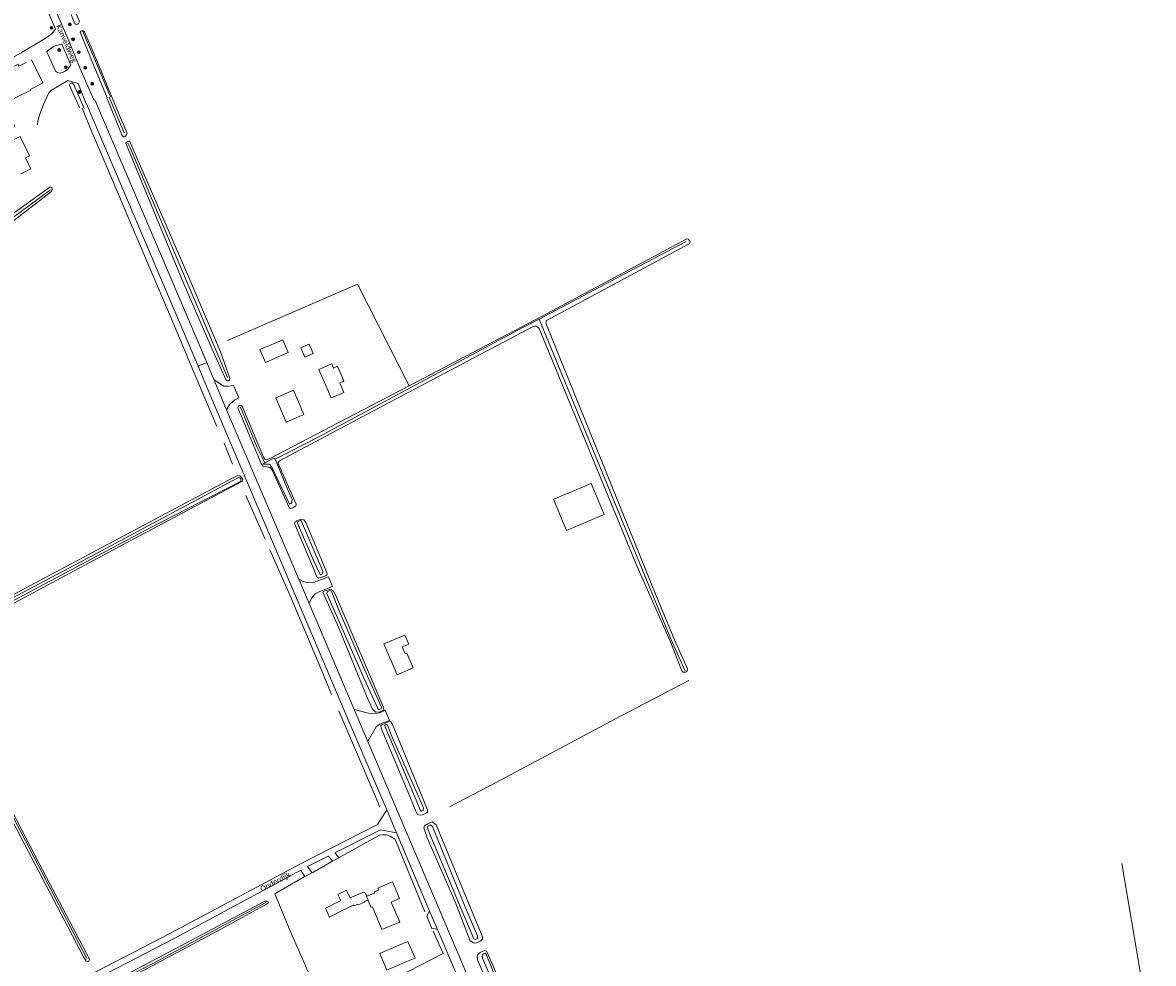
# Model space of a CAD drawing. Extents: x 177628 to 188968, y 384226 to 390673.
# Tile 386 of 393: x 187483 to 188017, y 388591 to 389036. Entities that reach past the tile are written whole.
import ezdxf

# ---------------------------------------------------------------- set-up
doc = ezdxf.new("R2010")
doc.units = 0
for name, color, linetype, lineweight in [('2901', 253, 'Continuous', 13), ('B-BP-BOOM-GD', 253, 'Continuous', 13), ('B-GB-BOUW-GD', 14, 'Continuous', 13), ('B-TR-SLOO-GD', 253, 'Continuous', 13), ('B-VH-OVRG-GD', 8, 'Continuous', 13), ('B01_D', 14, 'Continuous', 9), ('B01_T', 14, 'Continuous', 9), ('B02_T', 14, 'Continuous', 9), ('B07_D', 14, 'Continuous', 9), ('B14_F', 14, 'Continuous', 9), ('T02_F', 253, 'RASTER', 9), ('T04_F', 253, 'HAAG', 9), ('T07_F', 253, 'Continuous', 9), ('T09_F', 253, 'Continuous', 9), ('T22_F', 253, 'Continuous', 9), ('V00_F', 8, 'Continuous', 9), ('V00_T', 8, 'Continuous', 9), ('V06_F', 8, 'Continuous', 9), ('V06_T', 8, 'Continuous', 9), ('W01_F', 253, 'Continuous', 9), ('Z06', 7, 'Continuous', 9)]:
    doc.layers.add(name, color=color, linetype=linetype, lineweight=lineweight)
doc.styles.add('Legend', font='calibri.ttf')
doc.linetypes.add('HAAG', pattern='A,4,-1,[5,TOPOCAD.SHX,S=0.35,R=0,X=-0.35,Y=-0.35],-1', length=6)
doc.linetypes.add('RASTER', pattern='A,4,-1,[4,TOPOCAD.SHX,S=0.5,R=0,X=-0.5,Y=0],-1', length=6)

# ---------------------------------------------------------------- blocks, each defined once
blk = doc.blocks.new('2901_2901', base_point=(177628.113717, 385871.174588))
at = {"layer": '2901'}
for radius in [0.675, 0.45, 0.225]:
    blk.add_circle((177628.113717, 385871.174588), radius, dxfattribs=at)

msp = doc.modelspace()

# ---------------------------------------------------------------- linework, layer by layer
at = {"layer": 'B-GB-BOUW-GD', "flags": 128}
msp.add_lwpolyline([(187486.738, 389018.01), (187492.082, 389006.992), (187486.257, 389003.94), (187486.437, 389003.575), (187473.561, 388997.248), (187478.833, 388986.636), (187472.293, 388983.285), (187465.747, 388996.78), (187465.325, 388997.633), (187459.317, 388994.684), (187455.146, 389003.267), (187480.5, 389015.843), (187480.846, 389015.013), (187484.287, 389016.75)], dxfattribs=at)
at = {"layer": 'B-TR-SLOO-GD', "flags": 128}
for points in [[(187497.65, 389063.551), (187499.046, 389060.1), (187501.111, 389055.045), (187505.514, 389044.974), (187509.301, 389036.608), (187509.31, 389035.711), (187508.988, 389035.174), (187508.487, 389034.838), (187507.973, 389034.709), (187507.28, 389035.031), (187503.591, 389044.139), (187499.035, 389054.517), (187495.442, 389062.39)], [(187524.2, 389000.459), (187516.991, 389017.263), (187510.896, 389031.593), (187510.384, 389031.638), (187510.102, 389031.495), (187509.849, 389031.011), (187516.422, 389014.722), (187522.618, 389000.003)], [(187511.713, 388994.86), (187506.725, 389006.257), (187506.148, 389006.849), (187505.372, 389006.936), (187504.99, 389006.695), (187504.739, 389006.042), (187506.561, 389001.993), (187509.494, 388995.377)]]:
    msp.add_lwpolyline(points, dxfattribs=at)
at = {"layer": 'B-VH-OVRG-GD', "flags": 128}
for points in [[(187486.693, 389057.95), (187487.148, 389057.35), (187487.507, 389056.764), (187487.68, 389056.459), (187488.571, 389054.468), (187493.568, 389043.17), (187498.18, 389032.373)], [(187516.316, 388999.022), (187510.017, 389013.414), (187504.659, 389026.555), (187499.354, 389038.545), (187493.461, 389052.273), (187491.766, 389056.386), (187490.998, 389058.553), (187490.55, 389059.967)], [(187465.509, 389008.405), (187464.194, 389010.913), (187474.193, 389016.773), (187482.404, 389021.535), (187492.135, 389027.386), (187495.219, 389029.511), (187496.393, 389030.461), (187496.979, 389030.991), (187498.18, 389032.373)], [(187501.2, 389025.409), (187498.676, 389024.787), (187497.908, 389024.486), (187496.992, 389024.065), (187496.061, 389023.486), (187494.864, 389022.547), (187493.965, 389021.755), (187498.174, 389012.569), (187499.009, 389012), (187500.318, 389011.716), (187501.819, 389012.089), (187502.717, 389012.542), (187503.377, 389013.016), (187503.94, 389013.559), (187505.39, 389015.469)], [(187501.2, 389025.409), (187503.881, 389019.249), (187505.39, 389015.469)], [(187508.841, 389006.822), (187503.976, 389008.155), (187496.296, 389003.592), (187495.787, 389003.167), (187495.386, 389002.779), (187495.085, 389002.434), (187494.855, 389002.044), (187492.41, 388996.794), (187490.723, 388992.301), (187490.112, 388990.105), (187489.858, 388988.899), (187489.547, 388987.22)], [(187508.841, 389006.822), (187509.658, 389004.774), (187512.692, 388997.175)]]:
    msp.add_lwpolyline(points, dxfattribs=at)
at = {"layer": 'B01_D', "linetype": 'Continuous'}
for points in [[(187633.049, 388620.383), (187631.611, 388623.252), (187635.693, 388625.298), (187637.425, 388621.716), (187643.745, 388624.392), (187644.769, 388623.95), (187645.377, 388622.446)], [(187645.377, 388622.446), (187649.072, 388624.009), (187648.864, 388624.5), (187650.864, 388625.327), (187650.499, 388626.228), (187657.514, 388629.196), (187660.84, 388621.371), (187656.888, 388619.693), (187660.872, 388610.205), (187656.279, 388608.262)]]:
    msp.add_lwpolyline(points, dxfattribs=at)
at = {"layer": 'B01_T', "linetype": 'Continuous'}
for points in [[(187610.667, 388861.687), (187602.376, 388858.196), (187607.22, 388846.688), (187615.512, 388850.179), (187610.667, 388861.687)], [(187663.325, 388745.956), (187653.409, 388741.74), (187659.638, 388727.162), (187667.223, 388730.398)], [(187663.325, 388745.956), (187665.183, 388741.627), (187662.109, 388740.308), (187663.47, 388737.137), (187664.196, 388737.449), (187667.223, 388730.398)], [(187628.952, 388618.323), (187628.921, 388618.334), (187625.727, 388616.786), (187627.691, 388612.585), (187630.87, 388614.127), (187630.863, 388614.231), (187638.918, 388618.192), (187638.961, 388618.072), (187639.133, 388618.189), (187639.559, 388618.055), (187640.745, 388618.58), (187641.322, 388618.369), (187644.309, 388619.631), (187644.538, 388620.182), (187645.789, 388620.661)], [(187628.952, 388618.323), (187633.049, 388620.383)], [(187645.789, 388620.661), (187647.05, 388617.73)], [(187647.05, 388617.73), (187647.27, 388617.211), (187647.982, 388617.507), (187652.495, 388606.652), (187656.279, 388608.262)]]:
    msp.add_lwpolyline(points, dxfattribs=at)
at = {"layer": 'B02_T', "linetype": 'Continuous'}
for points in [[(187476.869, 388979.55), (187481.368, 388981.748), (187485.849, 388972.576), (187483.961, 388971.654), (187486.547, 388966.362), (187481.814, 388964.049)], [(187601.98, 388876.86), (187597.382, 388874.898), (187594.798, 388880.953), (187599.396, 388882.916)], [(187599.396, 388882.916), (187605.568, 388885.551), (187608.152, 388879.494), (187601.98, 388876.86)], [(187617.59, 388883.26), (187614.11, 388881.75), (187616.01, 388877.35), (187620.022, 388879.056)], [(187627.293, 388873.521), (187622.693, 388871.553), (187628.46, 388858.081), (187633.059, 388860.051)], [(187628.716, 388874.13), (187627.293, 388873.521)], [(187633.059, 388860.051), (187634.483, 388860.66)], [(187651.47, 388595.339), (187660.199, 388599.076)], [(187660.199, 388599.076), (187664.799, 388601.034), (187668.128, 388593.212), (187663.527, 388591.254)], [(187651.47, 388595.339), (187654.805, 388587.51), (187663.527, 388591.254)]]:
    msp.add_lwpolyline(points, dxfattribs=at)
at = {"layer": 'B07_D', "linetype": 'Continuous'}
msp.add_lwpolyline([(187645.377, 388622.446), (187645.225, 388622.382), (187645.925, 388620.713), (187645.789, 388620.661)], dxfattribs=at)
at = {"layer": 'B14_F', "linetype": 'Continuous'}
for points in [[(187620.022, 388879.056), (187618.136, 388883.492), (187617.59, 388883.26)], [(187629.544, 388872.196), (187628.716, 388874.13)], [(187629.544, 388872.196), (187631.413, 388873.044), (187634.487, 388866.017), (187632.541, 388865.195)], [(187634.483, 388860.66), (187632.541, 388865.195)], [(187743.265, 388814.197), (187751.445, 388817.62), (187757.595, 388802.923), (187749.415, 388799.5)], [(187743.265, 388814.197), (187733.619, 388810.161), (187739.769, 388795.464), (187749.415, 388799.5)]]:
    msp.add_lwpolyline(points, dxfattribs=at)
at = {"layer": 'T02_F', "linetype": 'RASTER'}
msp.add_lwpolyline([(187579.411, 388885.237), (187640.873, 388911.829), (187665.315, 388863.851)], dxfattribs=at)
at = {"layer": 'T04_F', "linetype": 'HAAG'}
for points in [[(187632.335, 388640.732), (187651.334, 388651.278), (187652.639, 388651.544), (187654.623, 388651.494), (187656.331, 388650.887), (187658.563, 388649.367), (187659.175, 388648.191), (187672.827, 388615.087)], [(187619.744, 388633.723), (187628.786, 388638.836)], [(187676.693, 388605.964), (187681.359, 388595.402), (187626.194, 388566.984), (187609.433, 388605.274), (187601.802, 388623.624), (187615.646, 388631.593)]]:
    msp.add_lwpolyline(points, dxfattribs=at)
at = {"layer": 'T07_F', "linetype": 'Continuous'}
for points in [[(187530.581, 388983.445), (187523.473, 389000.249)], [(187521.436, 388969.582), (187515.328, 388983.947), (187510.732, 388995.089)], [(187579.496, 388867.8), (187556.874, 388920.854), (187533.662, 388975.988), (187532.408, 388978.519)], [(187521.436, 388969.582), (187536.34, 388934.486), (187551.124, 388899.853), (187562.725, 388872.216), (187574.41, 388844.536)], [(187443.941, 388918.271), (187495.768, 388956.508)], [(187726.793, 388895.388), (187768.407, 388917.403), (187796.414, 388932.113)], [(187601.931, 388829.193), (187622.015, 388839.337), (187719.13, 388891.334), (187726.793, 388895.388)], [(187726.793, 388895.388), (187789.751, 388742.661)], [(187597.084, 388827.438), (187593.335, 388834.951), (187585.56, 388853.694)], [(187577.917, 388836.698), (187581.817, 388826.759)], [(187588.167, 388811.913), (187597.269, 388791.33)], [(187599.492, 388786.303), (187609.773, 388763.051), (187624.809, 388727.104), (187628.681, 388717.813)], [(187789.751, 388742.661), (187795.87, 388729.097)], [(187797.611, 388724.535), (187762.542, 388706.19), (187706.466, 388676.195), (187684.374, 388664.649)], [(187632.061, 388710.118), (187649.288, 388669.88), (187651.429, 388664.625)], [(187512.959, 388592.999), (187468.327, 388678.308)], [(188017.253, 388549.654), (188002.292, 388637.989)], [(187597.604, 388619.413), (187544.486, 388590.761), (187520.751, 388578.588)]]:
    msp.add_lwpolyline(points, dxfattribs=at)
at = {"layer": 'T09_F', "linetype": 'Continuous'}
for points in [[(187522.432, 388999.974), (187529.573, 388982.497), (187529.942, 388981.787), (187530.26, 388981.502), (187530.617, 388981.574), (187531.238, 388981.897), (187531.763, 388982.621), (187531.976, 388983.296), (187529.331, 388989.362), (187515.448, 389022.901), (187511.807, 389031.199)], [(187572.75, 388880.025), (187578.059, 388868.185), (187578.751, 388866.853), (187579.253, 388866.212), (187579.523, 388866.127), (187580.127, 388866.159), (187580.457, 388866.5), (187580.578, 388867.352), (187576.085, 388879.898), (187560.8, 388915.809), (187533.174, 388979.69), (187532.796, 388979.55), (187532.041, 388979.158), (187531.381, 388978.477), (187557.916, 388914.309), (187572.75, 388880.025)], [(187468.673, 388934.579), (187444.39, 388917.492), (187443.692, 388917.2), (187443.031, 388918.061), (187442.677, 388919.152), (187443.304, 388920.4), (187495.447, 388957.78), (187496.123, 388957.707), (187496.525, 388957.207), (187496.589, 388956.673), (187496.268, 388955.656), (187468.673, 388934.579)], [(187790.782, 388743.674), (187781.961, 388765.031), (187730.364, 388892.624), (187729.975, 388893.372), (187730.256, 388894.659), (187797.418, 388930.711), (187797.938, 388931.172), (187798.154, 388931.854), (187797.918, 388932.491), (187797.23, 388933.084), (187796.697, 388933.377), (187728.3, 388896.778), (187665.315, 388863.851)], [(187608.558, 388806.311), (187609.094, 388805.829), (187609.435, 388805.722), (187610.372, 388806.113), (187611.194, 388806.541), (187611.79, 388807.041), (187611.928, 388807.873), (187603.636, 388826.748), (187603.478, 388827.236), (187603.472, 388827.613), (187604.064, 388828.301), (187648.193, 388851.81), (187724.041, 388891.808), (187724.679, 388892.044), (187725.472, 388891.981), (187726.196, 388891.503), (187726.809, 388890.871), (187772.959, 388778.691), (187788.756, 388743.001)], [(187665.315, 388863.851), (187599.483, 388829.436), (187598.397, 388828.966), (187597.149, 388829.173), (187596.533, 388829.993), (187586.423, 388854.195), (187586.079, 388854.491), (187585.361, 388854.593), (187584.649, 388854.318), (187584.286, 388853.369), (187595.411, 388827.034), (187596.26, 388825.765), (187598.756, 388825.352), (187599.698, 388825.367), (187600.745, 388823.535), (187608.558, 388806.311)], [(187465.933, 388754.432), (187437.237, 388739.019), (187436.423, 388738.95), (187435.626, 388739.528), (187435.015, 388740.84), (187434.948, 388741.514), (187435.303, 388742.195), (187436.305, 388742.857), (187579.575, 388819.104), (187584.319, 388821.428), (187585.223, 388821.189), (187586.305, 388820.334), (187586.711, 388819.553), (187586.526, 388818.819), (187586.193, 388818.505), (187531.054, 388789.204), (187465.933, 388754.432)], [(187620.451, 388776.669), (187621.358, 388774.194), (187621.746, 388773.446), (187622.473, 388772.779), (187625.924, 388774.002), (187626.369, 388774.424), (187626.627, 388774.843), (187626.391, 388775.48), (187616.439, 388799.195), (187615.589, 388800.463), (187614.303, 388800.745), (187613.327, 388800.428), (187612.241, 388799.958), (187611.46, 388799.267), (187611.206, 388798.66), (187620.451, 388776.669)], [(187645.257, 388717.25), (187647.958, 388710.957), (187649.415, 388709.434), (187651.56, 388709.694), (187652.871, 388710.28), (187653.356, 388710.627), (187652.991, 388712.243), (187630.59, 388765.025), (187629.621, 388766.707), (187628.4, 388767.593), (187625.432, 388766.905), (187624.833, 388766.594), (187624.612, 388766.289), (187632.042, 388749.436), (187645.257, 388717.25)], [(187794.27, 388729.081), (187788.756, 388743.001)], [(187790.782, 388743.674), (187796.965, 388729.923)], [(187664.831, 388671.551), (187668.516, 388662.634), (187669.332, 388661.063), (187670.619, 388660.781), (187671.711, 388660.874), (187673.097, 388661.499), (187673.952, 388662.229), (187674.087, 388663.249), (187657.537, 388703.679), (187656.535, 388705.058), (187656.269, 388705.205), (187654.171, 388704.305), (187652.711, 388703.641), (187652.041, 388703.102), (187652.097, 388701.896), (187664.831, 388671.551)], [(187490.55, 388637.687), (187468.658, 388679.527), (187468.176, 388679.773), (187467.645, 388679.567), (187467.036, 388678.967), (187467.194, 388677.845), (187511.347, 388593.86), (187512.59, 388591.742), (187513.212, 388591.499), (187513.826, 388591.818), (187514.15, 388592.695), (187490.55, 388637.687)], [(187687.139, 388619.861), (187694.254, 388601.419), (187695.816, 388600.426), (187696.498, 388600.21), (187697.288, 388600.336), (187699.308, 388601.386), (187700.05, 388602.151), (187700.107, 388603.321), (187678.194, 388656.262), (187676.175, 388657.588), (187673.891, 388656.496), (187672.545, 388655.796), (187672.296, 388654.812), (187673.804, 388650.084), (187687.139, 388619.861)], [(187574.88, 388606.058), (187597.893, 388618.673), (187598.861, 388619.321), (187598.535, 388619.949), (187597.841, 388620.168), (187597.122, 388620.156), (187557.359, 388599.052), (187519.963, 388579.25), (187519.824, 388578.961), (187520.064, 388578.36), (187520.995, 388577.685), (187521.912, 388577.872), (187574.88, 388606.058)], [(187734.452, 388507.331), (187741.026, 388492.204), (187742.408, 388490.241), (187743.663, 388489.834), (187745.933, 388490.801), (187746.985, 388492.1), (187702.01, 388596.333), (187700.944, 388596.742), (187700.187, 388596.546), (187698.901, 388595.89), (187697.771, 388594.932), (187697.439, 388593.715), (187697.871, 388591.935), (187718.431, 388545.837), (187734.452, 388507.331)]]:
    msp.add_lwpolyline(points, dxfattribs=at)
at = {"layer": 'T09_F', "linetype": 'Continuous', "extrusion": (0, 0, -1)}
for centre, radius, start, end in [((-187510.875, 389030.642), 1.086, 65.92889, 149.16889), ((-187795.535, 388729.765), 1.438, 173.69408, 331.60514)]:
    msp.add_arc(centre, radius, start, end, dxfattribs=at)
at = {"layer": 'T22_F', "linetype": 'Continuous'}
for points in [[(187582.362, 388863.918), (187584.758, 388858.182)], [(187629.154, 388768.836), (187627.166, 388773.508)], [(187656.066, 388705.595), (187653.999, 388710.452)], [(187629.239, 388639.092), (187632.073, 388640.587)], [(187615.976, 388631.783), (187619.46, 388633.562)], [(187676.137, 388607.224), (187673.661, 388613.066)]]:
    msp.add_lwpolyline(points, dxfattribs=at)
at = {"layer": 'V00_F', "linetype": 'Continuous'}
for points in [[(187573.019, 388866.737), (187577.567, 388863.689), (187579.971, 388863.651), (187582.362, 388863.918)], [(187579.06, 388852.461), (187580.643, 388855.133), (187582.995, 388857.214), (187584.758, 388858.182)], [(187613.121, 388772.417), (187615.237, 388771.198), (187617.239, 388770.692), (187620.176, 388770.866), (187627.166, 388773.508)], [(187618.036, 388760.868), (187619.223, 388763.418), (187620.98, 388765.491), (187622.376, 388766.152), (187629.154, 388768.836)], [(187639.379, 388710.712), (187646.104, 388709.054), (187648.921, 388708.715), (187651.877, 388709.349), (187653.999, 388710.452)], [(187645.826, 388695.565), (187649.833, 388702.48), (187651.296, 388703.756), (187656.066, 388705.595)], [(187675.025, 388615.464), (187673.661, 388613.066)], [(187678.731, 388606.715), (187677.642, 388607.025), (187676.137, 388607.224)]]:
    msp.add_lwpolyline(points, dxfattribs=at)
at = {"layer": 'V00_T', "linetype": 'Continuous'}
for points in [[(187565.55, 388873.073), (187569.644, 388874.758)], [(187654.723, 388663.332), (187634.029, 388711.881), (187571.886, 388858.006), (187565.55, 388873.073)], [(187569.644, 388874.758), (187573.019, 388866.737)], [(187573.019, 388866.737), (187579.06, 388852.461)], [(187579.06, 388852.461), (187613.121, 388772.417)], [(187613.121, 388772.417), (187618.036, 388760.868)], [(187618.036, 388760.868), (187639.379, 388710.712)], [(187639.379, 388710.712), (187645.826, 388695.565)], [(187645.826, 388695.565), (187688.047, 388596.264), (187790.699, 388355.018), (187830.049, 388262.307), (187852.151, 388210.475)], [(187659.371, 388652.427), (187654.723, 388663.332)], [(187675.025, 388615.464), (187659.371, 388652.427)], [(187678.731, 388606.715), (187675.025, 388615.464)], [(187814.605, 388287.072), (187786.261, 388353.714), (187739.353, 388464.161), (187678.731, 388606.715)]]:
    msp.add_lwpolyline(points, dxfattribs=at)
at = {"layer": 'V06_F', "linetype": 'Continuous'}
for points in [[(187627.137, 388641.414), (187629.239, 388639.092)], [(187630.161, 388642.936), (187631.743, 388641.181), (187632.073, 388640.587)], [(187242.4, 388440.63), (187301.693, 388473.248), (187362.926, 388505.198), (187467.384, 388561.047), (187552.771, 388605.194), (187614.014, 388637.757)], [(187243.88, 388437.36), (187303.119, 388470.608), (187364.328, 388502.546), (187468.78, 388558.391), (187554.169, 388602.54), (187614.081, 388634.799), (187614.795, 388633.625), (187615.976, 388631.783)], [(187617.291, 388636.458), (187619.46, 388633.562)]]:
    msp.add_lwpolyline(points, dxfattribs=at)
at = {"layer": 'V06_T', "linetype": 'Continuous'}
for points in [[(187516.802, 388999.098), (187569.644, 388874.758)], [(187565.55, 388873.073), (187512.742, 388997.201)], [(187614.014, 388637.757), (187650.431, 388656.389), (187654.723, 388663.332)], [(187659.371, 388652.427), (187651.797, 388653.825), (187630.161, 388642.936)], [(187627.137, 388641.414), (187617.291, 388636.458)]]:
    msp.add_lwpolyline(points, dxfattribs=at)
at = {"layer": 'W01_F', "linetype": 'Continuous'}
for points in [[(187601.931, 388829.193), (187602.535, 388828.038), (187607.553, 388815.652), (187610.009, 388810.009), (187609.911, 388808.596), (187609.408, 388808.107), (187608.812, 388807.797), (187608.567, 388808.124), (187600.365, 388825.358), (187599.688, 388826.369), (187599.142, 388826.691), (187597.97, 388826.763), (187596.949, 388826.686), (187596.497, 388826.83), (187596.492, 388827.13), (187597.084, 388827.438)], [(187601.931, 388829.193), (187601.772, 388829.496), (187601.319, 388829.639), (187597.084, 388827.438)], [(187452.757, 388750.36), (187436.538, 388742.131), (187435.823, 388741.556), (187435.863, 388740.698), (187436.385, 388739.955), (187437.188, 388740.101), (187471.364, 388758.679), (187542.02, 388796.219), (187585.533, 388818.568), (187585.819, 388819.189), (187585.729, 388819.752), (187585.291, 388820.335), (187584.671, 388820.487), (187515.11, 388783.313), (187452.757, 388750.36)], [(187620.252, 388780.9), (187623.233, 388774.558), (187623.422, 388774.498), (187623.827, 388774.63), (187624.291, 388774.95), (187624.5, 388775.611), (187624.585, 388776.208), (187614.506, 388799.695), (187614.091, 388800.19), (187613.811, 388800.123), (187612.757, 388799.417), (187612.61, 388798.788), (187620.252, 388780.9)], [(187644.913, 388728.296), (187652.249, 388711.906), (187652.104, 388711.121), (187651.545, 388710.83), (187650.827, 388710.693), (187650.474, 388711.22), (187644.308, 388724.904), (187626.474, 388765.589), (187626.651, 388766.312), (187627.488, 388766.826), (187628.017, 388767.022), (187628.619, 388766.625), (187631.754, 388758.468), (187644.913, 388728.296)], [(187656.143, 388697.279), (187653.787, 388702.816)], [(187655.121, 388703.331), (187657.358, 388697.674)], [(187656.143, 388697.279), (187666.127, 388673.821)], [(187666.127, 388673.821), (187670.713, 388663.026), (187671.063, 388662.655), (187671.935, 388662.951), (187672.169, 388664.019), (187671.615, 388665.389), (187657.358, 388697.674)], [(187689.985, 388616.538), (187696.001, 388602.383), (187696.57, 388602.047), (187696.975, 388602.179), (187697.659, 388602.534), (187697.734, 388603.757), (187691.95, 388617.008), (187676.407, 388655.411), (187676.119, 388655.813), (187675.299, 388656.176), (187674.956, 388656.077), (187674.397, 388655.786), (187674.098, 388654.842), (187674.138, 388654.31), (187675.636, 388650.67), (187689.985, 388616.538)], [(187737.16, 388510.183), (187745.015, 388493.264), (187744.991, 388492.399), (187744.439, 388491.963), (187742.895, 388491.95), (187740.027, 388499.245), (187723.188, 388539.094), (187700.091, 388593.188), (187699.898, 388594.174), (187700.016, 388594.854), (187700.352, 388595.259), (187700.414, 388595.29), (187701.523, 388595.546), (187701.774, 388595.054), (187714.816, 388562.801), (187737.16, 388510.183)]]:
    msp.add_lwpolyline(points, dxfattribs=at)
at = {"layer": 'W01_F', "linetype": 'Continuous', "extrusion": (0, 0, -1)}
msp.add_arc((-187654.522, 388702.898), 0.739, 353.65867, 144.12247, dxfattribs=at)

# ---------------------------------------------------------------- block references
at = {"layer": 'B-BP-BOOM-GD'}
for p in [(187496.23, 389033.067, 29.683), (187504.897, 389034.703, 29.623), (187506.417, 389027.678, 29.572), (187499.923, 389022.57, 29.563), (187509.152, 389021.55, 29.578), (187503.019, 389014.46, 29.56), (187512.213, 389014.204, 29.516), (187515.525, 389006.648, 29.638), (187509.423, 389002.697, 29.632)]:
    msp.add_blockref('2901_2901', p, dxfattribs=at)

# ---------------------------------------------------------------- texts
at = {"layer": 'Z06', "style": 'Legend'}
msp.add_text('Kanveldweg', height=2.5, rotation=293.81111, dxfattribs=at).set_placement((187498.367, 389033.934, 29.683))
at = {"layer": 'Z06', "linetype": 'Continuous', "style": 'Legend'}
msp.add_text('Onderdijk', height=2.5, rotation=28.02532, dxfattribs=at).set_placement((187595.761, 388624.565))

doc.saveas('drawing.dxf')
